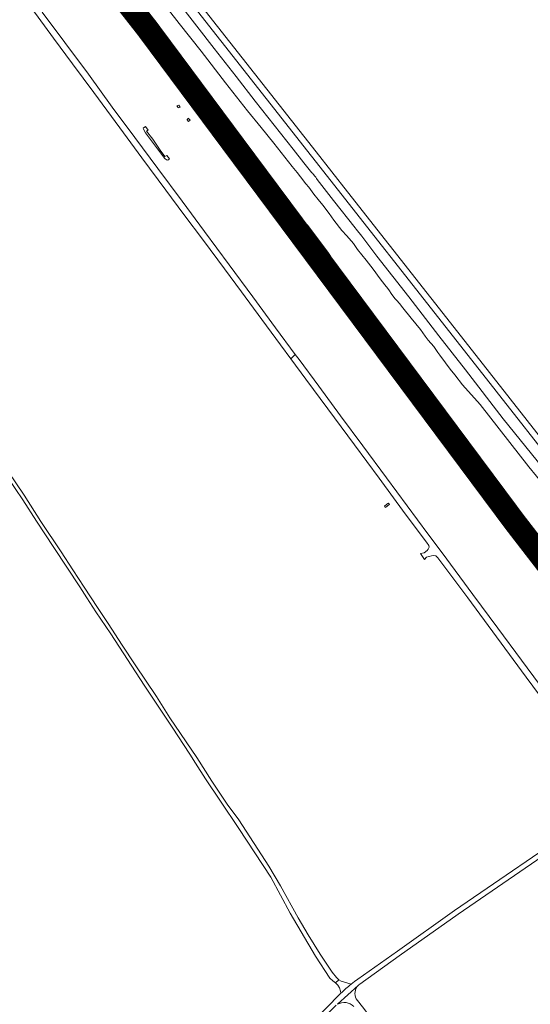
# Model space of a CAD drawing. Header units: metres. Extents: x 166325 to 190320, y 381923 to 404576.
# Tile 598 of 656: x 168404 to 168736, y 398575 to 399215. Entities that reach past the tile are written whole.
import ezdxf

# ---------------------------------------------------------------- set-up
doc = ezdxf.new("R2010")
doc.units = ezdxf.units.M
for name, color, linetype, lineweight in [('B-WE-OG-WATER_RIVIER-GV', 8, 'Continuous', 18), ('B-WE-VH-VERHARDING_ASFALT-GV', 8, 'Continuous', 18), ('B-WE-VH-VERHARDING_BETON-GV', 8, 'Continuous', 18), ('B-WE-VH-VERHARDING_BETONSTRAATSTEEN-GV', 8, 'Continuous', 18), ('B-WE-VH-VERHARDING_GESLOTEN-GV', 8, 'Continuous', 18), ('B-WE-VH-VERHARDING_N-WEG', 8, 'Continuous', 18)]:
    doc.layers.add(name, color=color, linetype=linetype, lineweight=lineweight)

msp = doc.modelspace()

# ---------------------------------------------------------------- linework, layer by layer
at = {"layer": 'B-WE-OG-WATER_RIVIER-GV', "flags": 128}
for points in [[(168495.589, 399228.999), (168507.946, 399213.003), (168522.113, 399195.023), (168538.036, 399174.454), (168552.344, 399156.227), (168561.197, 399145.435), (168569.448, 399135.078), (168576.567, 399126.052), (168578.835, 399123.068), (168581.245, 399120.072), (168584.515, 399116.077), (168586.671, 399113.279), (168590.211, 399108.791), (168592.028, 399106.426), (168595.4, 399101.963), (168598.115, 399098.414), (168601.124, 399094.907), (168605.259, 399089.498), (168608.429, 399085.082), (168613.519, 399078.445), (168616.817, 399074.836), (168621.042, 399069.819), (168623.76, 399066.094), (168629.314, 399059.039), (168633.796, 399053.201), (168638.345, 399046.937), (168641.445, 399043.033), (168643.477, 399040.575), (168644.505, 399039.167), (168645.604, 399037.384), (168647.852, 399034.044), (168649.151, 399032.903), (168650.965, 399030.89), (168653.125, 399028.012), (168658.533, 399021.289), (168664.548, 399013.945), (168667.588, 399009.713), (168669.568, 399007.028), (168673.201, 399002.837), (168675.954, 398999.02), (168677.172, 398997.302), (168680.848, 398992.25), (168683.944, 398988.074), (168686.843, 398984.47), (168691.887, 398978.001), (168703.364, 398965.107), (168734.991, 398924.697), (168754.9, 398900.342)], [(168495.589, 399228.999), (168507.946, 399213.003), (168522.113, 399195.023), (168538.036, 399174.454), (168552.344, 399156.227), (168561.197, 399145.435), (168569.448, 399135.078), (168576.567, 399126.052), (168578.835, 399123.068), (168581.245, 399120.072), (168584.515, 399116.077), (168586.671, 399113.279), (168590.211, 399108.791), (168592.028, 399106.426), (168595.4, 399101.963), (168598.115, 399098.414), (168601.124, 399094.907), (168605.259, 399089.498), (168608.429, 399085.082), (168613.519, 399078.445), (168616.817, 399074.836), (168621.042, 399069.819), (168623.76, 399066.094), (168629.314, 399059.039), (168633.796, 399053.201), (168638.345, 399046.937), (168641.445, 399043.033), (168643.477, 399040.575), (168644.505, 399039.167), (168645.604, 399037.384), (168647.852, 399034.044), (168649.151, 399032.903), (168650.965, 399030.89), (168653.125, 399028.012), (168658.533, 399021.289), (168664.548, 399013.945), (168667.588, 399009.713), (168669.568, 399007.028), (168673.201, 399002.837), (168675.954, 398999.02), (168677.172, 398997.302), (168680.848, 398992.25), (168683.944, 398988.074), (168686.843, 398984.47), (168691.887, 398978.001), (168703.364, 398965.107), (168734.991, 398924.697), (168754.9, 398900.342)], [(168751.496, 398914.821), (168718.381, 398955.941), (168693.909, 398987.839), (168676.608, 399009.903), (168657.101, 399035.303), (168636.333, 399061.556), (168626.469, 399074.655), (168622.884, 399079.302), (168622.252, 399080.148), (168608.18, 399097.804), (168597.513, 399111.499), (168597.168, 399112.058), (168596.611, 399113.017), (168596.056, 399113.764), (168595.072, 399114.719), (168594.489, 399115.53), (168594.133, 399115.895), (168593.263, 399116.904), (168588.923, 399122.366), (168581.82, 399131.306), (168569.593, 399146.793), (168557.285, 399162.543), (168544.978, 399178.488), (168530.602, 399196.785), (168506.496, 399227.619)], [(168751.496, 398914.821), (168718.381, 398955.941), (168693.909, 398987.839), (168676.608, 399009.903), (168657.101, 399035.303), (168636.333, 399061.556), (168626.469, 399074.655), (168622.884, 399079.302), (168622.252, 399080.148), (168608.18, 399097.804), (168597.513, 399111.499), (168597.168, 399112.058), (168596.611, 399113.017), (168596.056, 399113.764), (168595.072, 399114.719), (168594.489, 399115.53), (168594.133, 399115.895), (168593.263, 399116.904), (168588.923, 399122.366), (168581.82, 399131.306), (168569.593, 399146.793), (168557.285, 399162.543), (168544.978, 399178.488), (168530.602, 399196.785), (168506.496, 399227.619)]]:
    msp.add_lwpolyline(points, dxfattribs=at)
at = {"layer": 'B-WE-VH-VERHARDING_ASFALT-GV', "flags": 128}
for points in [[(168426.044, 399288.681), (168425.626, 399288.324), (168423.315, 399286.349), (168423.077, 399286.146), (168434.335, 399272.609), (168447.272, 399256.565), (168457.367, 399243.504), (168460.393, 399239.425), (168467.004, 399230.554), (168477.217, 399216.852), (168484.13, 399207.539), (168484.449, 399207.776), (168486.863, 399209.57), (168487.305, 399209.898), (168485.774, 399211.958), (168460.592, 399245.764), (168457.642, 399249.62), (168447.256, 399262.977), (168435.199, 399277.886)], [(168429.134, 399291.321), (168428.741, 399290.985), (168426.503, 399289.073), (168426.044, 399288.681), (168435.199, 399277.886), (168447.256, 399262.977), (168457.642, 399249.62), (168460.592, 399245.764), (168485.774, 399211.958), (168487.305, 399209.898), (168487.796, 399210.263), (168490.205, 399212.054), (168490.541, 399212.304), (168477.109, 399230.317), (168473.367, 399235.346), (168463.664, 399248.387), (168454.178, 399260.773), (168440.869, 399277.202), (168430.872, 399289.318)], [(168487.305, 399209.898), (168486.863, 399209.57), (168484.449, 399207.776), (168484.13, 399207.539), (168484.301, 399207.31), (168495.91, 399191.673), (168518.888, 399160.771), (168543.912, 399127.156), (168544.231, 399127.391), (168546.624, 399129.152), (168547.067, 399129.478), (168535.079, 399145.603), (168508.357, 399181.573)], [(168487.305, 399209.898), (168486.863, 399209.57), (168484.449, 399207.776), (168484.13, 399207.539), (168484.301, 399207.31), (168495.91, 399191.673), (168518.888, 399160.771), (168543.912, 399127.156), (168544.231, 399127.391), (168546.624, 399129.152), (168547.067, 399129.478), (168535.079, 399145.603), (168508.357, 399181.573)], [(168490.541, 399212.304), (168490.205, 399212.054), (168487.796, 399210.263), (168487.305, 399209.898), (168508.357, 399181.573), (168535.079, 399145.603), (168547.067, 399129.478), (168547.573, 399129.851), (168549.962, 399131.609), (168550.347, 399131.893), (168545.86, 399137.941), (168523.062, 399168.484), (168499.183, 399200.713), (168490.608, 399212.213)], [(168490.541, 399212.304), (168490.205, 399212.054), (168487.796, 399210.263), (168487.305, 399209.898), (168508.357, 399181.573), (168535.079, 399145.603), (168547.067, 399129.478), (168547.573, 399129.851), (168549.962, 399131.609), (168550.347, 399131.893), (168545.86, 399137.941), (168523.062, 399168.484), (168499.183, 399200.713), (168490.608, 399212.213)], [(168573.871, 399100.264), (168567.156, 399109.236), (168550.347, 399131.893), (168549.962, 399131.609), (168547.573, 399129.851), (168547.067, 399129.478), (168555.028, 399118.769), (168575.554, 399091.223), (168596.629, 399062.848), (168606.746, 399049.248), (168607.226, 399049.606), (168609.669, 399051.427), (168610, 399051.674), (168597.049, 399069.088), (168582.403, 399088.778), (168579.511, 399092.672)], [(168573.871, 399100.264), (168567.156, 399109.236), (168550.347, 399131.893), (168549.962, 399131.609), (168547.573, 399129.851), (168547.067, 399129.478), (168555.028, 399118.769), (168575.554, 399091.223), (168596.629, 399062.848), (168606.746, 399049.248), (168607.226, 399049.606), (168609.669, 399051.427), (168610, 399051.674), (168597.049, 399069.088), (168582.403, 399088.778), (168579.511, 399092.672)], [(168547.067, 399129.478), (168546.624, 399129.152), (168544.231, 399127.391), (168543.912, 399127.156), (168546.937, 399123.093), (168570.703, 399091.071), (168592.904, 399061.191), (168603.56, 399046.872), (168603.902, 399047.127), (168606.305, 399048.919), (168606.746, 399049.248), (168596.629, 399062.848), (168575.554, 399091.223), (168555.028, 399118.769)], [(168547.067, 399129.478), (168546.624, 399129.152), (168544.231, 399127.391), (168543.912, 399127.156), (168546.937, 399123.093), (168570.703, 399091.071), (168592.904, 399061.191), (168603.56, 399046.872), (168603.902, 399047.127), (168606.305, 399048.919), (168606.746, 399049.248), (168596.629, 399062.848), (168575.554, 399091.223), (168555.028, 399118.769)], [(168575.757, 399098.137), (168573.871, 399100.264), (168579.511, 399092.672), (168582.403, 399088.778), (168597.049, 399069.088), (168610, 399051.674), (168614.46, 399045.677), (168621.962, 399035.542), (168621.888, 399035.666), (168618.857, 399040.707), (168610.509, 399054.645), (168606.384, 399061.283), (168605.65, 399062.405), (168604.841, 399063.561), (168591.486, 399081.497), (168576.281, 399097.547)], [(168575.757, 399098.137), (168573.871, 399100.264), (168579.511, 399092.672), (168582.403, 399088.778), (168597.049, 399069.088), (168610, 399051.674), (168614.46, 399045.677), (168621.962, 399035.542), (168621.888, 399035.666), (168618.857, 399040.707), (168610.509, 399054.645), (168606.384, 399061.283), (168605.65, 399062.405), (168604.841, 399063.561), (168591.486, 399081.497), (168576.281, 399097.547)], [(168690.296, 398936.913), (168687.241, 398941.027), (168666.44, 398969.023), (168664.891, 398971.107), (168642.387, 399001.369), (168621.33, 399029.642), (168606.746, 399049.248), (168606.305, 399048.919), (168603.902, 399047.127), (168603.56, 399046.872), (168608.388, 399040.385), (168613.62, 399033.355), (168635.111, 399004.46), (168645.315, 398990.744), (168647.675, 398987.523), (168648.11, 398986.929), (168654.664, 398978.208), (168663.236, 398966.65), (168669.178, 398958.637), (168687.129, 398934.547), (168689.934, 398930.782), (168694.073, 398925.304), (168696.025, 398922.544), (168709.47, 398904.473), (168722.517, 398886.797), (168722.855, 398886.343), (168723.248, 398886.636), (168725.634, 398888.418), (168726.152, 398888.805), (168713.03, 398906.293)], [(168690.296, 398936.913), (168687.241, 398941.027), (168666.44, 398969.023), (168664.891, 398971.107), (168642.387, 399001.369), (168621.33, 399029.642), (168606.746, 399049.248), (168606.305, 399048.919), (168603.902, 399047.127), (168603.56, 399046.872), (168608.388, 399040.385), (168613.62, 399033.355), (168635.111, 399004.46), (168645.315, 398990.744), (168647.675, 398987.523), (168648.11, 398986.929), (168654.664, 398978.208), (168663.236, 398966.65), (168669.178, 398958.637), (168687.129, 398934.547), (168689.934, 398930.782), (168694.073, 398925.304), (168696.025, 398922.544), (168709.47, 398904.473), (168722.517, 398886.797), (168722.855, 398886.343), (168723.248, 398886.636), (168725.634, 398888.418), (168726.152, 398888.805), (168713.03, 398906.293)], [(168693.786, 398938.924), (168693.501, 398939.307), (168672.876, 398967.028), (168669.632, 398971.397), (168652.825, 398994.032), (168650.946, 398996.53), (168636.908, 399015.376), (168621.962, 399035.542), (168614.46, 399045.677), (168610, 399051.674), (168609.669, 399051.427), (168607.226, 399049.606), (168606.746, 399049.248), (168621.33, 399029.642), (168642.387, 399001.369), (168664.891, 398971.107), (168666.44, 398969.023), (168687.241, 398941.027), (168690.296, 398936.913), (168713.03, 398906.293), (168726.152, 398888.805), (168726.596, 398889.136), (168729.012, 398890.942), (168729.34, 398891.186), (168726.426, 398895.049), (168723.325, 398899.201), (168715.054, 398910.276), (168714.295, 398911.292), (168714.101, 398911.553), (168712.074, 398914.267)], [(168693.786, 398938.924), (168693.501, 398939.307), (168672.876, 398967.028), (168669.632, 398971.397), (168652.825, 398994.032), (168650.946, 398996.53), (168636.908, 399015.376), (168621.962, 399035.542), (168614.46, 399045.677), (168610, 399051.674), (168609.669, 399051.427), (168607.226, 399049.606), (168606.746, 399049.248), (168621.33, 399029.642), (168642.387, 399001.369), (168664.891, 398971.107), (168666.44, 398969.023), (168687.241, 398941.027), (168690.296, 398936.913), (168713.03, 398906.293), (168726.152, 398888.805), (168726.596, 398889.136), (168729.012, 398890.942), (168729.34, 398891.186), (168726.426, 398895.049), (168723.325, 398899.201), (168715.054, 398910.276), (168714.295, 398911.292), (168714.101, 398911.553), (168712.074, 398914.267)], [(168648.11, 398986.929), (168647.666, 398986.483), (168650.579, 398982.79), (168653.793, 398977.419), (168659.401, 398968.16), (168662.624, 398962.976), (168665.085, 398959.292), (168668.252, 398954.866), (168675.347, 398945.292), (168676.917, 398943.152), (168678.176, 398941.529), (168682.12, 398937.328), (168689.537, 398929.481), (168693.954, 398924.499), (168695.426, 398922.638), (168695.929, 398922.559), (168696.025, 398922.544), (168694.073, 398925.304), (168689.934, 398930.782), (168687.129, 398934.547), (168669.178, 398958.637), (168663.236, 398966.65), (168654.664, 398978.208)], [(168648.11, 398986.929), (168647.666, 398986.483), (168650.579, 398982.79), (168653.793, 398977.419), (168659.401, 398968.16), (168662.624, 398962.976), (168665.085, 398959.292), (168668.252, 398954.866), (168675.347, 398945.292), (168676.917, 398943.152), (168678.176, 398941.529), (168682.12, 398937.328), (168689.537, 398929.481), (168693.954, 398924.499), (168695.426, 398922.638), (168695.929, 398922.559), (168696.025, 398922.544), (168694.073, 398925.304), (168689.934, 398930.782), (168687.129, 398934.547), (168669.178, 398958.637), (168663.236, 398966.65), (168654.664, 398978.208)], [(168716.945, 398909.295), (168715.594, 398910.006), (168715.054, 398910.276), (168723.325, 398899.201), (168723.404, 398900.344), (168723.342, 398900.43), (168720.46, 398904.448), (168716.955, 398909.281)], [(168716.945, 398909.295), (168715.594, 398910.006), (168715.054, 398910.276), (168723.325, 398899.201), (168723.404, 398900.344), (168723.342, 398900.43), (168720.46, 398904.448), (168716.955, 398909.281)], [(168752.783, 398846.187), (168753.118, 398846.445), (168755.5, 398848.283), (168755.992, 398848.662), (168756.346, 398848.935), (168746.73, 398861.495), (168732.176, 398880.836), (168726.152, 398888.805), (168725.634, 398888.418), (168723.248, 398886.636), (168722.855, 398886.343), (168733.723, 398871.722), (168736.885, 398867.468), (168749.933, 398850.043)], [(168752.783, 398846.187), (168753.118, 398846.445), (168755.5, 398848.283), (168755.992, 398848.662), (168756.346, 398848.935), (168746.73, 398861.495), (168732.176, 398880.836), (168726.152, 398888.805), (168725.634, 398888.418), (168723.248, 398886.636), (168722.855, 398886.343), (168733.723, 398871.722), (168736.885, 398867.468), (168749.933, 398850.043)], [(168756.346, 398848.935), (168756.691, 398849.201), (168757.199, 398849.593), (168759.577, 398851.428), (168759.846, 398851.635), (168740.065, 398876.979), (168739.831, 398877.279), (168729.34, 398891.186), (168729.012, 398890.942), (168726.596, 398889.136), (168726.152, 398888.805), (168732.176, 398880.836), (168746.73, 398861.495)], [(168756.346, 398848.935), (168756.691, 398849.201), (168757.199, 398849.593), (168759.577, 398851.428), (168759.846, 398851.635), (168740.065, 398876.979), (168739.831, 398877.279), (168729.34, 398891.186), (168729.012, 398890.942), (168726.596, 398889.136), (168726.152, 398888.805), (168732.176, 398880.836), (168746.73, 398861.495)]]:
    msp.add_lwpolyline(points, close=True, dxfattribs=at)
for points in [[(168596.837, 399129.476), (168508.816, 399241.747), (168505.467, 399239.346), (168593.802, 399126.749), (168693.241, 399000), (168853.008, 398796.381), (168855.111, 398793.7)], [(168596.837, 399129.476), (168508.816, 399241.747), (168505.467, 399239.346), (168593.802, 399126.749), (168693.241, 399000), (168853.008, 398796.381), (168855.111, 398793.7)], [(168857.998, 398796.602), (168856.283, 398798.787), (168698.409, 399000), (168617.178, 399103.529), (168596.837, 399129.476)], [(168857.998, 398796.602), (168856.283, 398798.787), (168698.409, 399000), (168617.178, 399103.529), (168596.837, 399129.476)], [(168741.84, 398783.066), (168730.204, 398798.891), (168714.88, 398819.719), (168698.634, 398841.749), (168678.7, 398868.673), (168669.466, 398881.164), (168655.977, 398899.41), (168642.483, 398917.555), (168627.184, 398938.408), (168612.731, 398957.873), (168598.576, 398977.188), (168585.782, 398994.359), (168583.266, 398997.755), (168580.479, 398994.83), (168590.085, 398981.748), (168604.356, 398962.357), (168621.671, 398938.978), (168637.67, 398917.247), (168654.74, 398894.174), (168668.522, 398875.701), (168669.931, 398873.495), (168670.185, 398872.434), (168669.669, 398871.19), (168668.902, 398870.291), (168666.893, 398868.794), (168664.539, 398868.29), (168667.278, 398864.4), (168668.574, 398865.913), (168669.923, 398866.373), (168670.148, 398866.45), (168671.743, 398866.741), (168673.347, 398866.926), (168674.484, 398866.742), (168675.757, 398865.468), (168681.105, 398858.515), (168695.302, 398839.383), (168713.899, 398814.19), (168733.257, 398787.843), (168754.812, 398758.735)], [(168741.84, 398783.066), (168730.204, 398798.891), (168714.88, 398819.719), (168698.634, 398841.749), (168678.7, 398868.673), (168669.466, 398881.164), (168655.977, 398899.41), (168642.483, 398917.555), (168627.184, 398938.408), (168612.731, 398957.873), (168598.576, 398977.188), (168585.782, 398994.359), (168583.266, 398997.755), (168580.479, 398994.83), (168590.085, 398981.748), (168604.356, 398962.357), (168621.671, 398938.978), (168637.67, 398917.247), (168654.74, 398894.174), (168668.522, 398875.701), (168669.931, 398873.495), (168670.185, 398872.434), (168669.669, 398871.19), (168668.902, 398870.291), (168666.893, 398868.794), (168664.539, 398868.29), (168667.278, 398864.4), (168668.574, 398865.913), (168669.923, 398866.373), (168670.148, 398866.45), (168671.743, 398866.741), (168673.347, 398866.926), (168674.484, 398866.742), (168675.757, 398865.468), (168681.105, 398858.515), (168695.302, 398839.383), (168713.899, 398814.19), (168733.257, 398787.843), (168754.812, 398758.735)], [(168783.526, 398696.583), (168783.026, 398697.81), (168780.983, 398701.137), (168780.556, 398700.766), (168770.883, 398693.794), (168686.758, 398636.1), (168649.71, 398609.731), (168623.806, 398591.548), (168621.64, 398589.939), (168619.522, 398588.269)], [(168783.526, 398696.583), (168783.026, 398697.81), (168780.983, 398701.137), (168780.556, 398700.766), (168770.883, 398693.794), (168686.758, 398636.1), (168649.71, 398609.731), (168623.806, 398591.548), (168621.64, 398589.939), (168619.522, 398588.269)], [(168625.111, 398588.311), (168650.77, 398606.691), (168689.058, 398633.89), (168769.255, 398688.924), (168769.443, 398688.65), (168770.188, 398689.167), (168770.936, 398689.712), (168778.018, 398694.438), (168778.967, 398694.873), (168779.727, 398694.9), (168779.928, 398694.781), (168780.432, 398694.483), (168780.65, 398694.354), (168783.526, 398696.583)], [(168625.111, 398588.311), (168650.77, 398606.691), (168689.058, 398633.89), (168769.255, 398688.924), (168769.443, 398688.65), (168770.188, 398689.167), (168770.936, 398689.712), (168778.018, 398694.438), (168778.967, 398694.873), (168779.727, 398694.9), (168779.928, 398694.781), (168780.432, 398694.483), (168780.65, 398694.354), (168783.526, 398696.583)], [(168612.892, 398582.334), (168592.738, 398561.814), (168587.401, 398556.376), (168558.25, 398526.669), (168554.293, 398522.637), (168535.62, 398503.608), (168537.958, 398501.501), (168581.174, 398545.456), (168586.004, 398550.369), (168609.889, 398574.663)], [(168612.892, 398582.334), (168592.738, 398561.814), (168587.401, 398556.376), (168558.25, 398526.669), (168554.293, 398522.637), (168535.62, 398503.608), (168537.958, 398501.501), (168581.174, 398545.456), (168586.004, 398550.369), (168609.889, 398574.663)], [(168624.031, 398587.363), (168610.679, 398575.172)], [(168610.679, 398575.172), (168624.031, 398587.363)], [(168624.566, 398576.602), (168622.858, 398578.766)], [(168971.36, 398048.091), (168636.251, 398560.641), (168628.538, 398571.571), (168624.566, 398576.602)]]:
    msp.add_lwpolyline(points, dxfattribs=at)
at = {"layer": 'B-WE-VH-VERHARDING_ASFALT-GV'}
for points in [[(168619.522, 398588.269, 0.023957), (168612.892, 398582.334)], [(168624.031, 398587.363, -0.0483114), (168625.111, 398588.311)], [(168624.031, 398587.363, -0.0483114), (168625.111, 398588.311)], [(168622.858, 398578.766, -0.3196223), (168624.031, 398587.363)], [(168610.679, 398575.172, -0.3405465), (168621.27, 398573.701)]]:
    msp.add_lwpolyline(points, format="xyb", dxfattribs=at)
at = {"layer": 'B-WE-VH-VERHARDING_BETON-GV', "flags": 128}
msp.add_lwpolyline([(168643.74, 398900.964), (168642.847, 398900.334), (168642.251, 398899.913), (168641.488, 398899.374), (168641.135, 398899.125), (168641.758, 398898.242), (168642.132, 398898.506), (168642.899, 398899.048), (168643.487, 398899.462), (168644.373, 398900.088)], close=True, dxfattribs=at)
msp.add_lwpolyline([(168643.74, 398900.964), (168642.847, 398900.334), (168642.251, 398899.913), (168641.488, 398899.374), (168641.135, 398899.125), (168641.758, 398898.242), (168642.132, 398898.506), (168642.899, 398899.048), (168643.487, 398899.462), (168644.373, 398900.088)], close=True, dxfattribs=at)
at = {"layer": 'B-WE-VH-VERHARDING_BETONSTRAATSTEEN-GV', "flags": 128}
for points in [[(168396.424, 398918.043), (168406.336, 398903.147), (168415.286, 398889.26), (168426.58, 398872.192), (168443.345, 398846.563), (168447.912, 398839.542), (168453.8, 398830.491), (168463.388, 398816.079), (168485.138, 398782.679), (168503.267, 398755.4), (168514.848, 398737.816), (168518.541, 398731.978), (168525.012, 398721.748), (168534.668, 398707.321), (168546.596, 398689.413), (168567.323, 398657.778), (168579.861, 398634.377), (168596.419, 398606.496), (168605.674, 398592.258), (168607.671, 398590.35), (168609.365, 398589.082), (168611.61, 398591.152), (168610.069, 398592.616), (168607.252, 398596.008), (168603.433, 398601.972), (168599.421, 398607.708), (168591.642, 398620.364), (168585.219, 398631.445), (168573.736, 398652.216), (168566.201, 398664.914), (168546.597, 398695.173), (168539.106, 398705.29), (168529.058, 398720.216), (168519.276, 398735.605), (168501.911, 398761.529), (168493.241, 398775.236), (168479.373, 398795.934), (168470.839, 398808.792), (168461.833, 398822.871), (168454.847, 398833.309), (168446.27, 398846.403), (168438.735, 398857.704), (168431.282, 398869.42), (168418.098, 398889.225), (168407.278, 398906.207), (168396.922, 398921.723)], [(168396.424, 398918.043), (168406.336, 398903.147), (168415.286, 398889.26), (168426.58, 398872.192), (168443.345, 398846.563), (168447.912, 398839.542), (168453.8, 398830.491), (168463.388, 398816.079), (168485.138, 398782.679), (168503.267, 398755.4), (168514.848, 398737.816), (168518.541, 398731.978), (168525.012, 398721.748), (168534.668, 398707.321), (168546.596, 398689.413), (168567.323, 398657.778), (168579.861, 398634.377), (168596.419, 398606.496), (168605.674, 398592.258), (168607.671, 398590.35), (168609.365, 398589.082), (168611.61, 398591.152), (168610.069, 398592.616), (168607.252, 398596.008), (168603.433, 398601.972), (168599.421, 398607.708), (168591.642, 398620.364), (168585.219, 398631.445), (168573.736, 398652.216), (168566.201, 398664.914), (168546.597, 398695.173), (168539.106, 398705.29), (168529.058, 398720.216), (168519.276, 398735.605), (168501.911, 398761.529), (168493.241, 398775.236), (168479.373, 398795.934), (168470.839, 398808.792), (168461.833, 398822.871), (168454.847, 398833.309), (168446.27, 398846.403), (168438.735, 398857.704), (168431.282, 398869.42), (168418.098, 398889.225), (168407.278, 398906.207), (168396.922, 398921.723)], [(168619.522, 398588.269), (168613.063, 398590.293), (168611.61, 398591.152), (168609.365, 398589.082), (168609.746, 398588.797), (168610.998, 398587.529), (168612.044, 398585.793), (168612.597, 398583.785), (168612.892, 398582.334)]]:
    msp.add_lwpolyline(points, dxfattribs=at)
at = {"layer": 'B-WE-VH-VERHARDING_BETONSTRAATSTEEN-GV'}
msp.add_lwpolyline([(168612.892, 398582.334, -0.023957), (168619.522, 398588.269)], format="xyb", dxfattribs=at)
at = {"layer": 'B-WE-VH-VERHARDING_GESLOTEN-GV', "flags": 128}
msp.add_lwpolyline([(168412.16, 399222.696), (168426.332, 399203.468), (168438.641, 399186.818), (168452.511, 399168.065), (168469.237, 399145.181), (168483.713, 399125.528), (168499.246, 399104.602), (168511.009, 399088.798), (168523.654, 399071.749), (168537.291, 399053.436), (168548.357, 399038.389), (168561.639, 399020.381), (168573.641, 399003.964), (168580.479, 398994.83), (168583.266, 398997.755), (168570.478, 399015.15), (168555.739, 399035.246), (168540.296, 399056.086), (168524.42, 399077.63), (168509.785, 399097.343), (168493.936, 399118.693), (168479.064, 399138.741), (168464.454, 399158.607), (168448.89, 399179.925), (168433.691, 399200.504), (168418.908, 399220.364)], dxfattribs=at)
msp.add_lwpolyline([(168412.16, 399222.696), (168426.332, 399203.468), (168438.641, 399186.818), (168452.511, 399168.065), (168469.237, 399145.181), (168483.713, 399125.528), (168499.246, 399104.602), (168511.009, 399088.798), (168523.654, 399071.749), (168537.291, 399053.436), (168548.357, 399038.389), (168561.639, 399020.381), (168573.641, 399003.964), (168580.479, 398994.83), (168583.266, 398997.755), (168570.478, 399015.15), (168555.739, 399035.246), (168540.296, 399056.086), (168524.42, 399077.63), (168509.785, 399097.343), (168493.936, 399118.693), (168479.064, 399138.741), (168464.454, 399158.607), (168448.89, 399179.925), (168433.691, 399200.504), (168418.908, 399220.364)], dxfattribs=at)
for points in [[(168507.63, 399158.076), (168508.542, 399158.598), (168508.315, 399158.944), (168507.584, 399159.945), (168506.364, 399159.484), (168507.194, 399158.373)], [(168507.63, 399158.076), (168508.542, 399158.598), (168508.315, 399158.944), (168507.584, 399159.945), (168506.364, 399159.484), (168507.194, 399158.373)], [(168513.838, 399151.366), (168513.066, 399150.591), (168513.126, 399150.391), (168513.99, 399149.215), (168514.928, 399150.07), (168514.11, 399151.035)], [(168513.838, 399151.366), (168513.066, 399150.591), (168513.126, 399150.391), (168513.99, 399149.215), (168514.928, 399150.07), (168514.11, 399151.035)], [(168487.815, 399143.628), (168486.06, 399145.943), (168485.06, 399145.363), (168484.596, 399145.039), (168484.645, 399144.239), (168486.043, 399141.86), (168493.802, 399131.402), (168498.5, 399125.087), (168499.586, 399124.276), (168500.417, 399124.133), (168501.642, 399125.009), (168499.953, 399127.2), (168498.661, 399126.532), (168495.581, 399130.492), (168490.767, 399137.718), (168486.717, 399142.964)]]:
    msp.add_lwpolyline(points, close=True, dxfattribs=at)
at = {"layer": 'B-WE-VH-VERHARDING_N-WEG', "const_width": 15, "flags": 128}
msp.add_lwpolyline([(167827.028, 399817.754), (167906.125, 399753.215), (168028.473, 399648.698), (168126.055, 399563.955), (168207.071, 399493.117), (168283.883, 399429.098), (168357.454, 399361.398), (168425.626, 399288.324), (168487.084, 399209.734), (168546.845, 399129.315), (168725.893, 398888.611), (168786.991, 398809.426), (168897.105, 398665.604), (168939.382, 398611.278)], dxfattribs=at)

doc.saveas('drawing.dxf')
